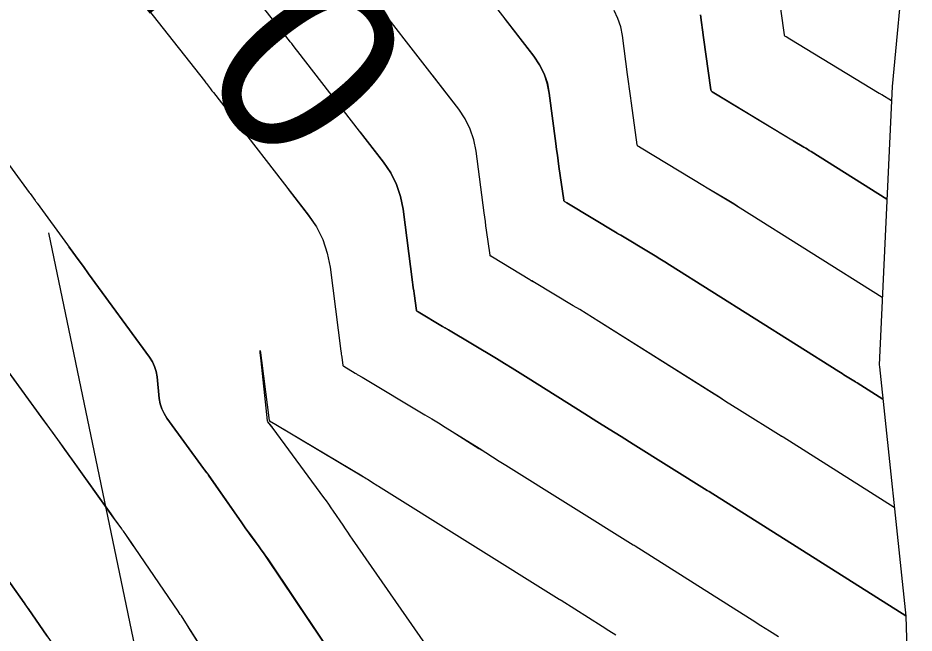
# Model space of a CAD drawing. Extents: x 954385 to 988206, y 1868364 to 1924553.
# Drawn here: x 956006.13 to 956035.4, y 1922805.85 to 1922825.94 of the extents above; entities that cross this region are included whole.
import ezdxf

# ---------------------------------------------------------------- set-up
doc = ezdxf.new("R2010")
doc.units = 0
for name, color, linetype in [('1', 7, 'Continuous'), ('Default', 7, 'Continuous'), ('Ex_Contour Labels', 7, 'Continuous'), ('Ex_Major Contours', 7, 'Continuous'), ('Ex_Minor Contours', 7, 'Continuous'), ('Perimeter', 7, 'Continuous'), ('Slopes', 7, 'Continuous')]:
    doc.layers.add(name, color=color, linetype=linetype)

msp = doc.modelspace()

# ---------------------------------------------------------------- linework, layer by layer
at = {"layer": '1'}
for points in [[(956047.586, 1922860.643), (956044.686, 1922849.233), (956044.542, 1922848.665), (956041.051, 1922837.408), (956035.108, 1922828.281), (956035.087, 1922827.991), (956035.087, 1922827.989), (956034.683, 1922823.704), (956034.263, 1922814.615), (956034.269, 1922814.555), (956035.129, 1922806.412), (956035.25, 1922802.455)], [(956035.129, 1922806.415), (956028.707, 1922810.474), (956028.675, 1922810.494), (956028.648, 1922810.512), (956026.231, 1922812.022), (956025.835, 1922812.27), (956025.44, 1922812.518), (956025.045, 1922812.766), (956024.65, 1922813.014), (956022.797, 1922814.183), (956022.539, 1922814.344), (956022.28, 1922814.504), (956022.02, 1922814.663), (956021.759, 1922814.819), (956020.191, 1922815.756), (956020.19, 1922815.757), (956020.077, 1922815.822), (956020.058, 1922815.833), (956020.039, 1922815.844), (956020.021, 1922815.855), (956020.002, 1922815.866), (956019.202, 1922816.351), (956019.165, 1922816.372), (956019.16, 1922816.376), (956019.156, 1922816.381), (956019.153, 1922816.387), (956019.151, 1922816.393), (956019.073, 1922816.942), (956019.06, 1922817.036), (956019.047, 1922817.13), (956019.035, 1922817.224), (956019.022, 1922817.318), (956018.714, 1922819.698), (956018.632, 1922820.115), (956018.498, 1922820.51), (956018.312, 1922820.884), (956018.074, 1922821.236), (956015.275, 1922824.847), (956015.23, 1922824.904), (956015.186, 1922824.962), (956015.096, 1922825.077), (956015.074, 1922825.106), (956015.052, 1922825.135), (956015.029, 1922825.164), (956015.007, 1922825.192), (956011.831, 1922829.232)], [(956008.708, 1922828.358), (956012.223, 1922823.887), (956012.248, 1922823.855), (956012.273, 1922823.823), (956012.298, 1922823.791), (956012.323, 1922823.76), (956012.421, 1922823.632), (956012.471, 1922823.568), (956012.52, 1922823.504), (956015.618, 1922819.508), (956015.882, 1922819.118), (956016.088, 1922818.704), (956016.236, 1922818.267), (956016.326, 1922817.805), (956016.683, 1922815.057), (956016.689, 1922815.01), (956016.695, 1922814.963), (956016.702, 1922814.915), (956016.708, 1922814.868), (956016.747, 1922814.592), (956016.748, 1922814.589), (956016.75, 1922814.586), (956016.752, 1922814.584), (956016.755, 1922814.582), (956016.773, 1922814.571), (956017.149, 1922814.343), (956017.172, 1922814.33), (956017.194, 1922814.317), (956017.216, 1922814.303), (956017.239, 1922814.29), (956017.375, 1922814.212), (956019.426, 1922812.987), (956019.648, 1922812.853), (956019.87, 1922812.718), (956020.092, 1922812.581), (956020.312, 1922812.443), (956021.192, 1922811.889), (956021.412, 1922811.75), (956021.632, 1922811.612), (956021.852, 1922811.474), (956022.072, 1922811.336), (956026.231, 1922808.737), (956026.289, 1922808.7), (956029.822, 1922806.467), (956030.11, 1922806.286), (956030.397, 1922806.104), (956030.685, 1922805.923), (956030.973, 1922805.742)], [(956020.784, 1922827.532), (956022.985, 1922824.692), (956023.172, 1922824.416), (956023.319, 1922824.122), (956023.424, 1922823.811), (956023.488, 1922823.483), (956023.701, 1922821.839), (956023.726, 1922821.651), (956023.751, 1922821.464), (956023.777, 1922821.277), (956023.803, 1922821.09), (956023.959, 1922819.994), (956023.962, 1922819.981), (956023.968, 1922819.97), (956023.976, 1922819.961), (956023.987, 1922819.953), (956024.06, 1922819.91), (956025.707, 1922818.912), (956025.719, 1922818.905), (956025.73, 1922818.898), (956025.742, 1922818.892), (956025.753, 1922818.885), (956025.823, 1922818.845), (956026.782, 1922818.272), (956026.941, 1922818.176), (956027.1, 1922818.079), (956027.258, 1922817.981), (956027.416, 1922817.883), (956032.945, 1922814.397), (956033, 1922814.363), (956033.055, 1922814.328), (956033.11, 1922814.294), (956033.165, 1922814.259), (956033.484, 1922814.06), (956033.506, 1922814.046), (956033.543, 1922814.022), (956034.381, 1922813.492)], [(956034.662, 1922823.233), (956034.345, 1922823.433), (956034.33, 1922823.442), (956034.316, 1922823.451), (956034.271, 1922823.477), (956034.266, 1922823.48), (956031.347, 1922825.249), (956031.345, 1922825.25), (956031.219, 1922825.323), (956031.2, 1922825.337), (956031.185, 1922825.354), (956031.175, 1922825.374), (956031.17, 1922825.396), (956030.861, 1922827.567)], [(956034.755, 1922809.954), (956031.125, 1922812.248), (956031.107, 1922812.26), (956031.075, 1922812.28), (956031.066, 1922812.286), (956029.704, 1922813.137), (956029.476, 1922813.28), (956029.247, 1922813.423), (956029.019, 1922813.566), (956028.791, 1922813.71), (956025.107, 1922816.033), (956024.899, 1922816.163), (956024.69, 1922816.292), (956024.481, 1922816.419), (956024.27, 1922816.546), (956023.007, 1922817.301), (956022.915, 1922817.353), (956022.9, 1922817.362), (956022.885, 1922817.371), (956022.87, 1922817.38), (956022.855, 1922817.389), (956021.631, 1922818.131), (956021.576, 1922818.162), (956021.568, 1922818.168), (956021.562, 1922818.176), (956021.557, 1922818.184), (956021.555, 1922818.194), (956021.438, 1922819.016), (956021.418, 1922819.156), (956021.399, 1922819.297), (956021.38, 1922819.438), (956021.362, 1922819.578), (956021.101, 1922821.59), (956021.028, 1922821.963), (956020.908, 1922822.316), (956020.742, 1922822.65), (956020.529, 1922822.964), (956018.029, 1922826.189)], [(956034.365, 1922816.809), (956029.726, 1922819.733), (956029.618, 1922819.8), (956029.51, 1922819.867), (956029.402, 1922819.933), (956029.293, 1922819.998), (956028.639, 1922820.389), (956028.591, 1922820.416), (956028.576, 1922820.425), (956028.56, 1922820.435), (956026.489, 1922821.69), (956026.397, 1922821.743), (956026.384, 1922821.753), (956026.373, 1922821.765), (956026.366, 1922821.779), (956026.362, 1922821.795), (956026.168, 1922823.163), (956026.135, 1922823.397), (956026.103, 1922823.631), (956026.072, 1922823.865), (956026.041, 1922824.1), (956025.875, 1922825.376), (956025.82, 1922825.659), (956025.729, 1922825.928), (956025.603, 1922826.182)], [(956034.513, 1922820.021), (956032.036, 1922821.583), (956031.978, 1922821.619), (956031.92, 1922821.654), (956031.862, 1922821.69), (956031.804, 1922821.724), (956031.455, 1922821.933), (956031.425, 1922821.95), (956031.413, 1922821.958), (956028.918, 1922823.469), (956028.916, 1922823.47), (956028.808, 1922823.533), (956028.792, 1922823.545), (956028.779, 1922823.559), (956028.771, 1922823.576), (956028.766, 1922823.596), (956028.523, 1922825.309), (956028.488, 1922825.554), (956028.455, 1922825.798), (956028.422, 1922826.043)], [(956005.381, 1922821.763), (956006.499, 1922820.246), (956006.527, 1922820.209), (956006.693, 1922819.985), (956006.71, 1922819.962), (956006.727, 1922819.939), (956006.743, 1922819.917), (956006.76, 1922819.894), (956007.755, 1922818.529), (956007.927, 1922818.294), (956008.098, 1922818.059), (956008.27, 1922817.824), (956008.441, 1922817.589), (956010.429, 1922814.861), (956010.523, 1922814.713), (956010.596, 1922814.558), (956010.646, 1922814.394), (956010.676, 1922814.222), (956010.751, 1922813.517), (956010.781, 1922813.344), (956010.831, 1922813.18), (956010.904, 1922813.025), (956010.997, 1922812.877), (956012.192, 1922811.232), (956012.224, 1922811.188), (956012.3, 1922811.085), (956012.343, 1922811.03), (956013.441, 1922809.46), (956013.511, 1922809.361), (956013.581, 1922809.262), (956013.652, 1922809.164), (956013.724, 1922809.066), (956014.011, 1922808.676), (956014.082, 1922808.578), (956014.153, 1922808.479), (956014.222, 1922808.38), (956014.29, 1922808.279), (956016.937, 1922804.327)], [(956015.174, 1922800.649), (956011.774, 1922805.942), (956011.639, 1922806.152), (956011.505, 1922806.361), (956011.471, 1922806.413), (956011.437, 1922806.465), (956011.402, 1922806.517), (956011.367, 1922806.569), (956009.965, 1922808.623), (956009.85, 1922808.791), (956009.678, 1922809.043), (956009.656, 1922809.074), (956009.579, 1922809.18), (956009.552, 1922809.217), (956009.525, 1922809.255), (956009.215, 1922809.689), (956007.893, 1922811.539), (956007.666, 1922811.855), (956007.438, 1922812.172), (956007.21, 1922812.487), (956006.981, 1922812.802), (956004.555, 1922816.13)], [(956020.237, 1922804.348), (956017.062, 1922808.917), (956016.983, 1922809.031), (956016.905, 1922809.145), (956016.827, 1922809.259), (956016.75, 1922809.374), (956016.442, 1922809.833), (956016.365, 1922809.948), (956016.286, 1922810.061), (956016.206, 1922810.174), (956016.125, 1922810.286), (956014.471, 1922812.531), (956014.459, 1922812.548), (956014.431, 1922812.588), (956014.43, 1922812.589), (956014.3, 1922812.757), (956014.288, 1922812.773), (956014.287, 1922812.775), (956014.286, 1922812.778), (956014.285, 1922812.781), (956014.284, 1922812.784), (956014.074, 1922814.757), (956014.048, 1922815.004), (956014.042, 1922815.086), (956014.056, 1922815.004), (956014.089, 1922814.759), (956014.343, 1922812.796), (956014.344, 1922812.792), (956014.349, 1922812.788), (956014.558, 1922812.669), (956014.56, 1922812.668), (956017.371, 1922810.988), (956017.416, 1922810.961), (956017.462, 1922810.933), (956017.507, 1922810.905), (956017.553, 1922810.876), (956017.733, 1922810.763), (956017.778, 1922810.734), (956017.823, 1922810.706), (956017.869, 1922810.677), (956017.914, 1922810.649), (956023.813, 1922806.963), (956023.871, 1922806.926), (956025.211, 1922806.079), (956025.436, 1922805.937), (956025.661, 1922805.795)], [(956007.083, 1922805.755), (956006.471, 1922806.652), (956006.471, 1922806.653), (956006.36, 1922806.806), (956006.338, 1922806.835), (956006.331, 1922806.845), (956005.43, 1922808.106)]]:
    msp.add_lwpolyline(points, dxfattribs=at)
at = {"layer": 'Default'}
msp.add_arc((955068.332, 1922107.114), 1145.916, 31.460692, 46.414195, dxfattribs=at)
at = {"layer": 'Ex_Major Contours'}
for points in [[(956034.661, 1922823.235), (956034.346, 1922823.434), (956034.331, 1922823.443), (956034.316, 1922823.452), (956034.272, 1922823.479), (956034.266, 1922823.482), (956031.347, 1922825.248), (956031.346, 1922825.25), (956031.219, 1922825.324), (956031.2, 1922825.337), (956031.185, 1922825.354), (956031.175, 1922825.374), (956031.17, 1922825.397), (956030.861, 1922827.568)], [(956017.315, 1922822.214), (956018.073, 1922821.236), (956018.311, 1922820.884), (956018.498, 1922820.51), (956018.631, 1922820.115), (956018.713, 1922819.698), (956019.022, 1922817.318), (956019.035, 1922817.224), (956019.047, 1922817.13), (956019.06, 1922817.036), (956019.073, 1922816.942), (956019.151, 1922816.393), (956019.153, 1922816.387), (956019.156, 1922816.381), (956019.16, 1922816.376), (956019.165, 1922816.372), (956019.202, 1922816.351), (956019.202, 1922816.351), (956020.002, 1922815.867), (956020.021, 1922815.855), (956020.04, 1922815.844), (956020.059, 1922815.833), (956020.077, 1922815.822), (956020.191, 1922815.758), (956020.192, 1922815.757), (956021.759, 1922814.82), (956022.02, 1922814.663), (956022.28, 1922814.504), (956022.539, 1922814.344), (956022.797, 1922814.183), (956024.65, 1922813.014), (956025.045, 1922812.766), (956025.44, 1922812.518), (956025.835, 1922812.27), (956026.231, 1922812.022), (956028.648, 1922810.511), (956028.686, 1922810.488), (956028.707, 1922810.474), (956035.129, 1922806.416)], [(956012.743, 1922804.431), (956011.77, 1922805.945), (956011.67, 1922806.101), (956011.503, 1922806.361), (956011.47, 1922806.413), (956011.436, 1922806.464), (956011.401, 1922806.516), (956011.367, 1922806.567), (956009.965, 1922808.623), (956009.879, 1922808.749), (956009.679, 1922809.044), (956009.657, 1922809.073), (956009.58, 1922809.18), (956009.553, 1922809.218), (956009.526, 1922809.256), (956009.289, 1922809.587), (956009.176, 1922809.745), (956007.614, 1922811.932), (956007.527, 1922812.053), (956007.44, 1922812.173), (956007.353, 1922812.294), (956007.266, 1922812.414), (956006.915, 1922812.895), (956006.827, 1922813.015), (956006.74, 1922813.136), (956006.652, 1922813.256), (956006.564, 1922813.376), (956004.573, 1922816.104)]]:
    msp.add_lwpolyline(points, dxfattribs=at)
at = {"layer": 'Ex_Minor Contours'}
for points in [[(956034.364, 1922816.809), (956029.726, 1922819.733), (956029.619, 1922819.801), (956029.511, 1922819.868), (956029.402, 1922819.934), (956029.293, 1922819.999), (956028.64, 1922820.39), (956028.592, 1922820.417), (956028.576, 1922820.426), (956028.561, 1922820.436), (956026.489, 1922821.689), (956026.488, 1922821.691), (956026.398, 1922821.743), (956026.384, 1922821.753), (956026.374, 1922821.765), (956026.366, 1922821.779), (956026.362, 1922821.795), (956026.168, 1922823.164), (956026.135, 1922823.398), (956026.103, 1922823.632), (956026.072, 1922823.866), (956026.041, 1922824.1), (956025.875, 1922825.376), (956025.82, 1922825.659), (956025.729, 1922825.928), (956025.602, 1922826.182)], [(956028.422, 1922826.044), (956028.455, 1922825.799), (956028.488, 1922825.554), (956028.523, 1922825.309), (956028.766, 1922823.596), (956028.771, 1922823.577), (956028.779, 1922823.56), (956028.792, 1922823.545), (956028.808, 1922823.533), (956028.917, 1922823.471), (956028.918, 1922823.469), (956031.414, 1922821.959), (956031.43, 1922821.949), (956031.456, 1922821.934), (956031.805, 1922821.725), (956031.863, 1922821.691), (956031.921, 1922821.655), (956031.978, 1922821.62), (956032.036, 1922821.584), (956034.513, 1922820.022)], [(956034.381, 1922813.493), (956033.543, 1922814.023), (956033.539, 1922814.025), (956033.496, 1922814.053), (956033.485, 1922814.06), (956033.166, 1922814.259), (956033.111, 1922814.294), (956033.056, 1922814.328), (956033.001, 1922814.363), (956032.946, 1922814.397), (956027.416, 1922817.883), (956027.259, 1922817.982), (956027.1, 1922818.08), (956026.941, 1922818.177), (956026.782, 1922818.273), (956025.824, 1922818.845), (956025.823, 1922818.846), (956025.754, 1922818.886), (956025.742, 1922818.892), (956025.731, 1922818.899), (956025.719, 1922818.906), (956025.708, 1922818.913), (956024.06, 1922819.91), (956024.06, 1922819.911), (956023.987, 1922819.953), (956023.976, 1922819.961), (956023.968, 1922819.97), (956023.962, 1922819.982), (956023.959, 1922819.995), (956023.803, 1922821.09), (956023.777, 1922821.277), (956023.751, 1922821.464), (956023.726, 1922821.652), (956023.701, 1922821.839), (956023.488, 1922823.483), (956023.423, 1922823.811), (956023.318, 1922824.122), (956023.172, 1922824.416), (956022.985, 1922824.693), (956022.024, 1922825.932)], [(956034.755, 1922809.954), (956031.125, 1922812.249), (956031.107, 1922812.26), (956031.071, 1922812.283), (956031.066, 1922812.286), (956029.704, 1922813.137), (956029.476, 1922813.28), (956029.248, 1922813.423), (956029.02, 1922813.566), (956028.792, 1922813.71), (956025.106, 1922816.033), (956024.899, 1922816.163), (956024.69, 1922816.292), (956024.481, 1922816.42), (956024.27, 1922816.546), (956023.008, 1922817.301), (956023.007, 1922817.302), (956022.916, 1922817.354), (956022.9, 1922817.363), (956022.885, 1922817.372), (956022.87, 1922817.381), (956022.855, 1922817.39), (956021.631, 1922818.13), (956021.631, 1922818.131), (956021.576, 1922818.163), (956021.568, 1922818.169), (956021.562, 1922818.176), (956021.557, 1922818.184), (956021.555, 1922818.194), (956021.438, 1922819.016), (956021.419, 1922819.157), (956021.399, 1922819.297), (956021.38, 1922819.438), (956021.362, 1922819.579), (956021.1, 1922821.59), (956021.027, 1922821.963), (956020.908, 1922822.316), (956020.742, 1922822.65), (956020.529, 1922822.964), (956019.67, 1922824.073)], [(956014.961, 1922820.354), (956015.617, 1922819.508), (956015.881, 1922819.118), (956016.087, 1922818.704), (956016.235, 1922818.267), (956016.326, 1922817.805), (956016.683, 1922815.057), (956016.689, 1922815.01), (956016.695, 1922814.963), (956016.702, 1922814.916), (956016.709, 1922814.869), (956016.748, 1922814.593), (956016.748, 1922814.589), (956016.75, 1922814.587), (956016.752, 1922814.584), (956016.755, 1922814.582), (956016.773, 1922814.572), (956017.15, 1922814.344), (956017.172, 1922814.33), (956017.194, 1922814.317), (956017.217, 1922814.304), (956017.239, 1922814.291), (956017.374, 1922814.213), (956017.376, 1922814.212), (956019.425, 1922812.987), (956019.648, 1922812.853), (956019.87, 1922812.718), (956020.091, 1922812.581), (956020.311, 1922812.443), (956021.191, 1922811.888), (956021.411, 1922811.75), (956021.631, 1922811.612), (956021.851, 1922811.474), (956022.072, 1922811.336), (956026.23, 1922808.737), (956026.255, 1922808.721), (956026.285, 1922808.703), (956026.289, 1922808.7), (956029.822, 1922806.467), (956030.11, 1922806.285), (956030.397, 1922806.104), (956030.685, 1922805.923), (956030.973, 1922805.742)], [(956016.937, 1922804.326), (956014.289, 1922808.279), (956014.221, 1922808.38), (956014.152, 1922808.479), (956014.082, 1922808.578), (956014.01, 1922808.676), (956013.723, 1922809.066), (956013.652, 1922809.163), (956013.581, 1922809.261), (956013.51, 1922809.36), (956013.441, 1922809.459), (956012.352, 1922811.015), (956012.342, 1922811.029), (956012.332, 1922811.043), (956012.31, 1922811.071), (956012.299, 1922811.085), (956012.289, 1922811.099), (956012.192, 1922811.232), (956010.997, 1922812.877), (956010.904, 1922813.024), (956010.832, 1922813.18), (956010.781, 1922813.344), (956010.751, 1922813.516), (956010.676, 1922814.222), (956010.647, 1922814.394), (956010.596, 1922814.558), (956010.523, 1922814.714), (956010.43, 1922814.861), (956008.441, 1922817.588), (956008.27, 1922817.824), (956008.099, 1922818.059), (956007.927, 1922818.294), (956007.796, 1922818.474)], [(956020.238, 1922804.348), (956017.062, 1922808.919), (956016.983, 1922809.032), (956016.905, 1922809.146), (956016.827, 1922809.26), (956016.75, 1922809.375), (956016.443, 1922809.834), (956016.365, 1922809.948), (956016.287, 1922810.062), (956016.207, 1922810.174), (956016.125, 1922810.286), (956014.471, 1922812.532), (956014.459, 1922812.548), (956014.44, 1922812.576), (956014.432, 1922812.587), (956014.423, 1922812.598), (956014.3, 1922812.758), (956014.289, 1922812.773), (956014.287, 1922812.776), (956014.286, 1922812.778), (956014.285, 1922812.781), (956014.284, 1922812.784), (956014.076, 1922814.741), (956014.051, 1922814.985), (956014.045, 1922815.067), (956014.058, 1922814.986), (956014.091, 1922814.743), (956014.343, 1922812.797), (956014.344, 1922812.792), (956014.35, 1922812.789), (956014.558, 1922812.669), (956014.56, 1922812.668), (956017.37, 1922810.988), (956017.416, 1922810.96), (956017.461, 1922810.933), (956017.507, 1922810.905), (956017.552, 1922810.876), (956017.732, 1922810.762), (956017.777, 1922810.734), (956017.823, 1922810.706), (956017.868, 1922810.677), (956017.913, 1922810.649), (956023.812, 1922806.963), (956023.823, 1922806.956), (956023.861, 1922806.932), (956023.871, 1922806.926), (956025.21, 1922806.079), (956025.435, 1922805.937), (956025.661, 1922805.795)], [(956001.351, 1922813.735), (956002.098, 1922812.711), (956002.313, 1922812.417), (956002.527, 1922812.123), (956002.741, 1922811.829), (956002.956, 1922811.535), (956004.001, 1922810.103), (956004.122, 1922809.937), (956004.241, 1922809.772), (956004.361, 1922809.606), (956004.48, 1922809.44), (956004.956, 1922808.774), (956005.193, 1922808.441), (956005.431, 1922808.109), (956006.333, 1922806.846), (956006.361, 1922806.807), (956006.418, 1922806.728), (956006.471, 1922806.654), (956006.472, 1922806.652), (956007.203, 1922805.58)]]:
    msp.add_lwpolyline(points, dxfattribs=at)
at = {"layer": 'Perimeter'}
msp.add_lwpolyline([(956047.586, 1922860.643), (956044.686, 1922849.233), (956044.542, 1922848.665), (956041.051, 1922837.408), (956035.108, 1922828.281), (956035.087, 1922827.991), (956035.087, 1922827.989), (956034.683, 1922823.704), (956034.263, 1922814.615), (956034.269, 1922814.555), (956035.129, 1922806.412), (956035.25, 1922802.455)], dxfattribs=at)
at = {"layer": 'Slopes'}
msp.add_lwpolyline([(956007.131, 1922818.928), (956021.793, 1922748.498), (956017.797, 1922752.973), (956021.793, 1922748.498), (956023.671, 1922754.196)], dxfattribs=at)

# ---------------------------------------------------------------- texts
at = {"layer": 'Ex_Contour Labels'}
msp.add_text('570', height=6, rotation=308.297, dxfattribs=at).set_placement((956006.329, 1922831.286))

doc.saveas('drawing.dxf')
